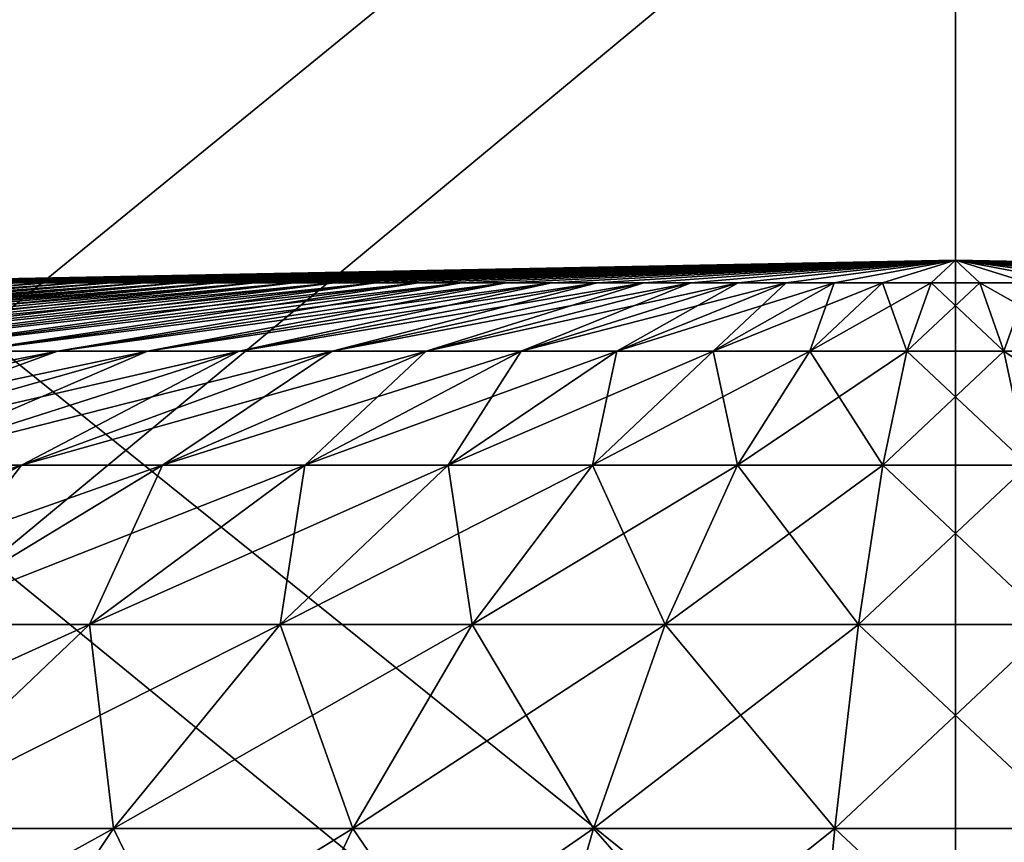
# Model space of a CAD drawing. Header units: millimetres. Extents: x -250 to 250, y 3898 to 4150.
# Tile 274 of 557: x -3.26 to 0.17, y 4031.37 to 4034.24. Entities that reach past the tile are written whole.
import ezdxf

# ---------------------------------------------------------------- set-up
doc = ezdxf.new("R2010")
doc.units = ezdxf.units.MM
doc.header["$LTSCALE"] = 5.599365
for name, color, linetype in [('10', 7, 'CONTINUOUS'), ('12', 7, 'CONTINUOUS'), ('2', 7, 'CONTINUOUS'), ('3', 7, 'CONTINUOUS'), ('4', 7, 'CONTINUOUS'), ('5', 7, 'CONTINUOUS')]:
    doc.layers.add(name, color=color, linetype=linetype)

msp = doc.modelspace()

# ---------------------------------------------------------------- linework, layer by layer
at = {"layer": '10', "color": 7, "linetype": 'CONTINUOUS'}
for points in [[(-4.0402, 4033.3206, 0.1693), (0, 4033.4), (-4.0438, 4033.3206), (-4.0402, 4033.3206, 0.1693)], [(-4.0296, 4033.3206, 0.3384), (0, 4033.4), (-4.0402, 4033.3206, 0.1693), (-4.0296, 4033.3206, 0.3384)], [(-4.0119, 4033.3206, 0.5068), (0, 4033.4), (-4.0296, 4033.3206, 0.3384), (-4.0119, 4033.3206, 0.5068)], [(-3.9871, 4033.3206, 0.6744), (0, 4033.4), (-4.0119, 4033.3206, 0.5068), (-3.9871, 4033.3206, 0.6744)], [(-3.9554, 4033.3206, 0.8407), (0, 4033.4), (-3.9871, 4033.3206, 0.6744), (-3.9554, 4033.3206, 0.8407)], [(-3.9167, 4033.3206, 1.0056), (0, 4033.4), (-3.9554, 4033.3206, 0.8407), (-3.9167, 4033.3206, 1.0056)], [(-3.8712, 4033.3206, 1.1688), (0, 4033.4), (-3.9167, 4033.3206, 1.0056), (-3.8712, 4033.3206, 1.1688)], [(-3.8188, 4033.3206, 1.3299), (0, 4033.4), (-3.8712, 4033.3206, 1.1688), (-3.8188, 4033.3206, 1.3299)], [(-3.7598, 4033.3206, 1.4886), (0, 4033.4), (-3.8188, 4033.3206, 1.3299), (-3.7598, 4033.3206, 1.4886)], [(-3.6942, 4033.3206, 1.6447), (0, 4033.4), (-3.7598, 4033.3206, 1.4886), (-3.6942, 4033.3206, 1.6447)], [(-3.622, 4033.3206, 1.798), (0, 4033.4), (-3.6942, 4033.3206, 1.6447), (-3.622, 4033.3206, 1.798)], [(-3.5436, 4033.3206, 1.9481), (0, 4033.4), (-3.622, 4033.3206, 1.798), (-3.5436, 4033.3206, 1.9481)], [(-3.4589, 4033.3206, 2.0948), (0, 4033.4), (-3.5436, 4033.3206, 1.9481), (-3.4589, 4033.3206, 2.0948)], [(-3.3681, 4033.3206, 2.2378), (0, 4033.4), (-3.4589, 4033.3206, 2.0948), (-3.3681, 4033.3206, 2.2378)], [(-3.2715, 4033.3206, 2.3769), (0, 4033.4), (-3.3681, 4033.3206, 2.2378), (-3.2715, 4033.3206, 2.3769)], [(-3.1691, 4033.3206, 2.5118), (0, 4033.4), (-3.2715, 4033.3206, 2.3769), (-3.1691, 4033.3206, 2.5118)], [(-3.0611, 4033.3206, 2.6423), (0, 4033.4), (-3.1691, 4033.3206, 2.5118), (-3.0611, 4033.3206, 2.6423)], [(-2.9478, 4033.3206, 2.7681), (0, 4033.4), (-3.0611, 4033.3206, 2.6423), (-2.9478, 4033.3206, 2.7681)], [(-2.8293, 4033.3206, 2.8892), (0, 4033.4), (-2.9478, 4033.3206, 2.7681), (-2.8293, 4033.3206, 2.8892)], [(-2.7058, 4033.3206, 3.0051), (0, 4033.4), (-2.8293, 4033.3206, 2.8892), (-2.7058, 4033.3206, 3.0051)], [(-2.5776, 4033.3206, 3.1158), (0, 4033.4), (-2.7058, 4033.3206, 3.0051), (-2.5776, 4033.3206, 3.1158)], [(-2.4449, 4033.3206, 3.221), (0, 4033.4), (-2.5776, 4033.3206, 3.1158), (-2.4449, 4033.3206, 3.221)], [(-2.3078, 4033.3206, 3.3205), (0, 4033.4), (-2.4449, 4033.3206, 3.221), (-2.3078, 4033.3206, 3.3205)], [(-2.1668, 4033.3206, 3.4143), (0, 4033.4), (-2.3078, 4033.3206, 3.3205), (-2.1668, 4033.3206, 3.4143)], [(-2.0219, 4033.3206, 3.502), (0, 4033.4), (-2.1668, 4033.3206, 3.4143), (-2.0219, 4033.3206, 3.502)], [(-1.8735, 4033.3206, 3.5836), (0, 4033.4), (-2.0219, 4033.3206, 3.502), (-1.8735, 4033.3206, 3.5836)], [(-1.7217, 4033.3206, 3.6589), (0, 4033.4), (-1.8735, 4033.3206, 3.5836), (-1.7217, 4033.3206, 3.6589)], [(-1.567, 4033.3206, 3.7278), (0, 4033.4), (-1.7217, 4033.3206, 3.6589), (-1.567, 4033.3206, 3.7278)], [(-1.4095, 4033.3206, 3.7901), (0, 4033.4), (-1.567, 4033.3206, 3.7278), (-1.4095, 4033.3206, 3.7901)], [(-1.2496, 4033.3206, 3.8458), (0, 4033.4), (-1.4095, 4033.3206, 3.7901), (-1.2496, 4033.3206, 3.8458)], [(-1.0874, 4033.3206, 3.8948), (0, 4033.4), (-1.2496, 4033.3206, 3.8458), (-1.0874, 4033.3206, 3.8948)], [(-0.9234, 4033.3206, 3.9369), (0, 4033.4), (-1.0874, 4033.3206, 3.8948), (-0.9234, 4033.3206, 3.9369)], [(-0.7577, 4033.3206, 3.9721), (0, 4033.4), (-0.9234, 4033.3206, 3.9369), (-0.7577, 4033.3206, 3.9721)], [(-0.5907, 4033.3206, 4.0004), (0, 4033.4), (-0.7577, 4033.3206, 3.9721), (-0.5907, 4033.3206, 4.0004)], [(-0.4227, 4033.3206, 4.0216), (0, 4033.4), (-0.5907, 4033.3206, 4.0004), (-0.4227, 4033.3206, 4.0216)], [(-0.2539, 4033.3206, 4.0358), (0, 4033.4), (-0.4227, 4033.3206, 4.0216), (-0.2539, 4033.3206, 4.0358)], [(-0.0847, 4033.3206, 4.0429), (0, 4033.4), (-0.2539, 4033.3206, 4.0358), (-0.0847, 4033.3206, 4.0429)], [(0.0847, 4033.3206, 4.0429), (0, 4033.4), (-0.0847, 4033.3206, 4.0429), (0.0847, 4033.3206, 4.0429)], [(4.0438, 4033.3206), (0, 4033.4), (4.0402, 4033.3206, 0.1693), (4.0438, 4033.3206)], [(4.0402, 4033.3206, 0.1693), (0, 4033.4), (4.0296, 4033.3206, 0.3384), (4.0402, 4033.3206, 0.1693)], [(4.0296, 4033.3206, 0.3384), (0, 4033.4), (4.0119, 4033.3206, 0.5068), (4.0296, 4033.3206, 0.3384)], [(4.0119, 4033.3206, 0.5068), (0, 4033.4), (3.9871, 4033.3206, 0.6744), (4.0119, 4033.3206, 0.5068)], [(3.9871, 4033.3206, 0.6744), (0, 4033.4), (3.9554, 4033.3206, 0.8407), (3.9871, 4033.3206, 0.6744)], [(3.9554, 4033.3206, 0.8407), (0, 4033.4), (3.9167, 4033.3206, 1.0056), (3.9554, 4033.3206, 0.8407)], [(3.9167, 4033.3206, 1.0056), (0, 4033.4), (3.8712, 4033.3206, 1.1688), (3.9167, 4033.3206, 1.0056)], [(3.8712, 4033.3206, 1.1688), (0, 4033.4), (3.8188, 4033.3206, 1.3299), (3.8712, 4033.3206, 1.1688)], [(3.8188, 4033.3206, 1.3299), (0, 4033.4), (3.7598, 4033.3206, 1.4886), (3.8188, 4033.3206, 1.3299)], [(3.7598, 4033.3206, 1.4886), (0, 4033.4), (3.6942, 4033.3206, 1.6447), (3.7598, 4033.3206, 1.4886)], [(3.6942, 4033.3206, 1.6447), (0, 4033.4), (3.622, 4033.3206, 1.798), (3.6942, 4033.3206, 1.6447)], [(3.622, 4033.3206, 1.798), (0, 4033.4), (3.5436, 4033.3206, 1.9481), (3.622, 4033.3206, 1.798)], [(3.5436, 4033.3206, 1.9481), (0, 4033.4), (3.4589, 4033.3206, 2.0948), (3.5436, 4033.3206, 1.9481)], [(3.4589, 4033.3206, 2.0948), (0, 4033.4), (3.3681, 4033.3206, 2.2378), (3.4589, 4033.3206, 2.0948)], [(3.3681, 4033.3206, 2.2378), (0, 4033.4), (3.2715, 4033.3206, 2.3769), (3.3681, 4033.3206, 2.2378)], [(3.2715, 4033.3206, 2.3769), (0, 4033.4), (3.1691, 4033.3206, 2.5118), (3.2715, 4033.3206, 2.3769)], [(3.1691, 4033.3206, 2.5118), (0, 4033.4), (3.0611, 4033.3206, 2.6423), (3.1691, 4033.3206, 2.5118)], [(3.0611, 4033.3206, 2.6423), (0, 4033.4), (2.9478, 4033.3206, 2.7681), (3.0611, 4033.3206, 2.6423)], [(2.9478, 4033.3206, 2.7681), (0, 4033.4), (2.8293, 4033.3206, 2.8892), (2.9478, 4033.3206, 2.7681)], [(2.8293, 4033.3206, 2.8892), (0, 4033.4), (2.7058, 4033.3206, 3.0051), (2.8293, 4033.3206, 2.8892)], [(2.7058, 4033.3206, 3.0051), (0, 4033.4), (2.5776, 4033.3206, 3.1158), (2.7058, 4033.3206, 3.0051)], [(2.5776, 4033.3206, 3.1158), (0, 4033.4), (2.4449, 4033.3206, 3.221), (2.5776, 4033.3206, 3.1158)], [(2.4449, 4033.3206, 3.221), (0, 4033.4), (2.3078, 4033.3206, 3.3205), (2.4449, 4033.3206, 3.221)], [(2.3078, 4033.3206, 3.3205), (0, 4033.4), (2.1668, 4033.3206, 3.4143), (2.3078, 4033.3206, 3.3205)], [(2.1668, 4033.3206, 3.4143), (0, 4033.4), (2.0219, 4033.3206, 3.502), (2.1668, 4033.3206, 3.4143)], [(2.0219, 4033.3206, 3.502), (0, 4033.4), (1.8735, 4033.3206, 3.5836), (2.0219, 4033.3206, 3.502)], [(1.8735, 4033.3206, 3.5836), (0, 4033.4), (1.7217, 4033.3206, 3.6589), (1.8735, 4033.3206, 3.5836)], [(1.7217, 4033.3206, 3.6589), (0, 4033.4), (1.567, 4033.3206, 3.7278), (1.7217, 4033.3206, 3.6589)], [(1.567, 4033.3206, 3.7278), (0, 4033.4), (1.4095, 4033.3206, 3.7901), (1.567, 4033.3206, 3.7278)], [(1.4095, 4033.3206, 3.7901), (0, 4033.4), (1.2496, 4033.3206, 3.8458), (1.4095, 4033.3206, 3.7901)], [(1.2496, 4033.3206, 3.8458), (0, 4033.4), (1.0874, 4033.3206, 3.8948), (1.2496, 4033.3206, 3.8458)], [(1.0874, 4033.3206, 3.8948), (0, 4033.4), (0.9234, 4033.3206, 3.9369), (1.0874, 4033.3206, 3.8948)], [(0.9234, 4033.3206, 3.9369), (0, 4033.4), (0.7577, 4033.3206, 3.9721), (0.9234, 4033.3206, 3.9369)], [(0.7577, 4033.3206, 3.9721), (0, 4033.4), (0.5907, 4033.3206, 4.0004), (0.7577, 4033.3206, 3.9721)], [(0.5907, 4033.3206, 4.0004), (0, 4033.4), (0.4227, 4033.3206, 4.0216), (0.5907, 4033.3206, 4.0004)], [(0.4227, 4033.3206, 4.0216), (0, 4033.4), (0.2539, 4033.3206, 4.0358), (0.4227, 4033.3206, 4.0216)], [(0.2539, 4033.3206, 4.0358), (0, 4033.4), (0.0847, 4033.3206, 4.0429), (0.2539, 4033.3206, 4.0358)], [(-3.1691, 4033.3206, 2.5118), (-3.2715, 4033.3206, 2.3769), (-6.3364, 4033.0822, 5.0222), (-3.1691, 4033.3206, 2.5118)], [(-3.1691, 4033.3206, 2.5118), (-6.3364, 4033.0822, 5.0222), (-6.1205, 4033.0822, 5.2831), (-3.1691, 4033.3206, 2.5118)], [(-3.0611, 4033.3206, 2.6423), (-3.1691, 4033.3206, 2.5118), (-6.1205, 4033.0822, 5.2831), (-3.0611, 4033.3206, 2.6423)], [(-3.0611, 4033.3206, 2.6423), (-6.1205, 4033.0822, 5.2831), (-5.8939, 4033.0822, 5.5348), (-3.0611, 4033.3206, 2.6423)], [(-2.9478, 4033.3206, 2.7681), (-3.0611, 4033.3206, 2.6423), (-5.8939, 4033.0822, 5.5348), (-2.9478, 4033.3206, 2.7681)], [(-2.9478, 4033.3206, 2.7681), (-5.8939, 4033.0822, 5.5348), (-5.657, 4033.0822, 5.7767), (-2.9478, 4033.3206, 2.7681)], [(-2.8293, 4033.3206, 2.8892), (-2.9478, 4033.3206, 2.7681), (-5.657, 4033.0822, 5.7767), (-2.8293, 4033.3206, 2.8892)], [(-2.8293, 4033.3206, 2.8892), (-5.657, 4033.0822, 5.7767), (-5.4101, 4033.0822, 6.0086), (-2.8293, 4033.3206, 2.8892)], [(-2.7058, 4033.3206, 3.0051), (-2.8293, 4033.3206, 2.8892), (-5.4101, 4033.0822, 6.0086), (-2.7058, 4033.3206, 3.0051)], [(-2.7058, 4033.3206, 3.0051), (-5.4101, 4033.0822, 6.0086), (-5.1538, 4033.0822, 6.2298), (-2.7058, 4033.3206, 3.0051)], [(-2.5776, 4033.3206, 3.1158), (-2.7058, 4033.3206, 3.0051), (-5.1538, 4033.0822, 6.2298), (-2.5776, 4033.3206, 3.1158)], [(-2.5776, 4033.3206, 3.1158), (-5.1538, 4033.0822, 6.2298), (-4.8884, 4033.0822, 6.4402), (-2.5776, 4033.3206, 3.1158)], [(-2.4449, 4033.3206, 3.221), (-2.5776, 4033.3206, 3.1158), (-4.8884, 4033.0822, 6.4402), (-2.4449, 4033.3206, 3.221)], [(-2.4449, 4033.3206, 3.221), (-4.8884, 4033.0822, 6.4402), (-4.6144, 4033.0822, 6.6393), (-2.4449, 4033.3206, 3.221)], [(-2.3078, 4033.3206, 3.3205), (-2.4449, 4033.3206, 3.221), (-4.6144, 4033.0822, 6.6393), (-2.3078, 4033.3206, 3.3205)], [(-2.3078, 4033.3206, 3.3205), (-4.6144, 4033.0822, 6.6393), (-4.3323, 4033.0822, 6.8267), (-2.3078, 4033.3206, 3.3205)], [(-2.1668, 4033.3206, 3.4143), (-2.3078, 4033.3206, 3.3205), (-4.3323, 4033.0822, 6.8267), (-2.1668, 4033.3206, 3.4143)], [(-2.1668, 4033.3206, 3.4143), (-4.3323, 4033.0822, 6.8267), (-4.0427, 4033.0822, 7.0021), (-2.1668, 4033.3206, 3.4143)], [(-2.0219, 4033.3206, 3.502), (-2.1668, 4033.3206, 3.4143), (-4.0427, 4033.0822, 7.0021), (-2.0219, 4033.3206, 3.502)], [(-2.0219, 4033.3206, 3.502), (-4.0427, 4033.0822, 7.0021), (-3.7459, 4033.0822, 7.1652), (-2.0219, 4033.3206, 3.502)], [(-1.8735, 4033.3206, 3.5836), (-2.0219, 4033.3206, 3.502), (-3.7459, 4033.0822, 7.1652), (-1.8735, 4033.3206, 3.5836)], [(-1.8735, 4033.3206, 3.5836), (-3.7459, 4033.0822, 7.1652), (-3.4426, 4033.0822, 7.3158), (-1.8735, 4033.3206, 3.5836)], [(-1.7217, 4033.3206, 3.6589), (-1.8735, 4033.3206, 3.5836), (-3.4426, 4033.0822, 7.3158), (-1.7217, 4033.3206, 3.6589)], [(-1.7217, 4033.3206, 3.6589), (-3.4426, 4033.0822, 7.3158), (-3.1332, 4033.0822, 7.4536), (-1.7217, 4033.3206, 3.6589)], [(-1.567, 4033.3206, 3.7278), (-1.7217, 4033.3206, 3.6589), (-3.1332, 4033.0822, 7.4536), (-1.567, 4033.3206, 3.7278)], [(-1.567, 4033.3206, 3.7278), (-3.1332, 4033.0822, 7.4536), (-2.8183, 4033.0822, 7.5782), (-1.567, 4033.3206, 3.7278)], [(-1.4095, 4033.3206, 3.7901), (-1.567, 4033.3206, 3.7278), (-2.8183, 4033.0822, 7.5782), (-1.4095, 4033.3206, 3.7901)], [(-1.4095, 4033.3206, 3.7901), (-2.8183, 4033.0822, 7.5782), (-2.4985, 4033.0822, 7.6896), (-1.4095, 4033.3206, 3.7901)], [(-1.2496, 4033.3206, 3.8458), (-1.4095, 4033.3206, 3.7901), (-2.4985, 4033.0822, 7.6896), (-1.2496, 4033.3206, 3.8458)], [(-1.2496, 4033.3206, 3.8458), (-2.4985, 4033.0822, 7.6896), (-2.1743, 4033.0822, 7.7875), (-1.2496, 4033.3206, 3.8458)], [(-1.0874, 4033.3206, 3.8948), (-1.2496, 4033.3206, 3.8458), (-2.1743, 4033.0822, 7.7875), (-1.0874, 4033.3206, 3.8948)], [(-1.0874, 4033.3206, 3.8948), (-2.1743, 4033.0822, 7.7875), (-1.8463, 4033.0822, 7.8717), (-1.0874, 4033.3206, 3.8948)], [(-0.9234, 4033.3206, 3.9369), (-1.0874, 4033.3206, 3.8948), (-1.8463, 4033.0822, 7.8717), (-0.9234, 4033.3206, 3.9369)], [(-0.9234, 4033.3206, 3.9369), (-1.8463, 4033.0822, 7.8717), (-1.515, 4033.0822, 7.9421), (-0.9234, 4033.3206, 3.9369)], [(-0.7577, 4033.3206, 3.9721), (-0.9234, 4033.3206, 3.9369), (-1.515, 4033.0822, 7.9421), (-0.7577, 4033.3206, 3.9721)], [(-0.7577, 4033.3206, 3.9721), (-1.515, 4033.0822, 7.9421), (-1.1811, 4033.0822, 7.9986), (-0.7577, 4033.3206, 3.9721)], [(-0.5907, 4033.3206, 4.0004), (-0.7577, 4033.3206, 3.9721), (-1.1811, 4033.0822, 7.9986), (-0.5907, 4033.3206, 4.0004)], [(-0.5907, 4033.3206, 4.0004), (-1.1811, 4033.0822, 7.9986), (-0.8451, 4033.0822, 8.041), (-0.5907, 4033.3206, 4.0004)], [(-0.4227, 4033.3206, 4.0216), (-0.5907, 4033.3206, 4.0004), (-0.8451, 4033.0822, 8.041), (-0.4227, 4033.3206, 4.0216)], [(-0.4227, 4033.3206, 4.0216), (-0.8451, 4033.0822, 8.041), (-0.5077, 4033.0822, 8.0694), (-0.4227, 4033.3206, 4.0216)], [(-0.2539, 4033.3206, 4.0358), (-0.4227, 4033.3206, 4.0216), (-0.5077, 4033.0822, 8.0694), (-0.2539, 4033.3206, 4.0358)], [(-0.2539, 4033.3206, 4.0358), (-0.5077, 4033.0822, 8.0694), (-0.1693, 4033.0822, 8.0835), (-0.2539, 4033.3206, 4.0358)], [(-0.0847, 4033.3206, 4.0429), (-0.2539, 4033.3206, 4.0358), (-0.1693, 4033.0822, 8.0835), (-0.0847, 4033.3206, 4.0429)], [(-0.0847, 4033.3206, 4.0429), (-0.1693, 4033.0822, 8.0835), (0.1693, 4033.0822, 8.0835), (-0.0847, 4033.3206, 4.0429)], [(0.0847, 4033.3206, 4.0429), (-0.0847, 4033.3206, 4.0429), (0.1693, 4033.0822, 8.0835), (0.0847, 4033.3206, 4.0429)], [(0.2539, 4033.3206, 4.0358), (0.0847, 4033.3206, 4.0429), (0.5077, 4033.0822, 8.0694), (0.2539, 4033.3206, 4.0358)], [(0.0847, 4033.3206, 4.0429), (0.1693, 4033.0822, 8.0835), (0.5077, 4033.0822, 8.0694), (0.0847, 4033.3206, 4.0429)], [(-4.6945, 4032.6851, 11.1678), (-4.2227, 4032.6851, 11.3546), (-3.1332, 4033.0822, 7.4536), (-4.6945, 4032.6851, 11.1678)], [(-3.4426, 4033.0822, 7.3158), (-4.6945, 4032.6851, 11.1678), (-3.1332, 4033.0822, 7.4536), (-3.4426, 4033.0822, 7.3158)], [(-4.2227, 4032.6851, 11.3546), (-3.7436, 4032.6851, 11.5215), (-2.8183, 4033.0822, 7.5782), (-4.2227, 4032.6851, 11.3546)], [(-3.1332, 4033.0822, 7.4536), (-4.2227, 4032.6851, 11.3546), (-2.8183, 4033.0822, 7.5782), (-3.1332, 4033.0822, 7.4536)], [(-3.7436, 4032.6851, 11.5215), (-3.2578, 4032.6851, 11.6681), (-2.4985, 4033.0822, 7.6896), (-3.7436, 4032.6851, 11.5215)], [(-2.8183, 4033.0822, 7.5782), (-3.7436, 4032.6851, 11.5215), (-2.4985, 4033.0822, 7.6896), (-2.8183, 4033.0822, 7.5782)], [(-3.2578, 4032.6851, 11.6681), (-2.7663, 4032.6851, 11.7943), (-2.1743, 4033.0822, 7.7875), (-3.2578, 4032.6851, 11.6681)], [(-2.4985, 4033.0822, 7.6896), (-3.2578, 4032.6851, 11.6681), (-2.1743, 4033.0822, 7.7875), (-2.4985, 4033.0822, 7.6896)], [(-2.7663, 4032.6851, 11.7943), (-2.27, 4032.6851, 11.8998), (-1.8463, 4033.0822, 7.8717), (-2.7663, 4032.6851, 11.7943)], [(-2.1743, 4033.0822, 7.7875), (-2.7663, 4032.6851, 11.7943), (-1.8463, 4033.0822, 7.8717), (-2.1743, 4033.0822, 7.7875)], [(-2.27, 4032.6851, 11.8998), (-1.7697, 4032.6851, 11.9844), (-1.515, 4033.0822, 7.9421), (-2.27, 4032.6851, 11.8998)], [(-1.8463, 4033.0822, 7.8717), (-2.27, 4032.6851, 11.8998), (-1.515, 4033.0822, 7.9421), (-1.8463, 4033.0822, 7.8717)], [(-1.7697, 4032.6851, 11.9844), (-1.2663, 4032.6851, 12.048), (-1.1811, 4033.0822, 7.9986), (-1.7697, 4032.6851, 11.9844)], [(-1.515, 4033.0822, 7.9421), (-1.7697, 4032.6851, 11.9844), (-1.1811, 4033.0822, 7.9986), (-1.515, 4033.0822, 7.9421)], [(-1.2663, 4032.6851, 12.048), (-0.7607, 4032.6851, 12.0905), (-0.8451, 4033.0822, 8.041), (-1.2663, 4032.6851, 12.048)], [(-1.1811, 4033.0822, 7.9986), (-1.2663, 4032.6851, 12.048), (-0.8451, 4033.0822, 8.041), (-1.1811, 4033.0822, 7.9986)], [(-0.8451, 4033.0822, 8.041), (-0.7607, 4032.6851, 12.0905), (-0.5077, 4033.0822, 8.0694), (-0.8451, 4033.0822, 8.041)], [(-0.7607, 4032.6851, 12.0905), (-0.2537, 4032.6851, 12.1117), (-0.5077, 4033.0822, 8.0694), (-0.7607, 4032.6851, 12.0905)], [(-0.5077, 4033.0822, 8.0694), (-0.2537, 4032.6851, 12.1117), (-0.1693, 4033.0822, 8.0835), (-0.5077, 4033.0822, 8.0694)], [(-0.2537, 4032.6851, 12.1117), (0.2537, 4032.6851, 12.1117), (-0.1693, 4033.0822, 8.0835), (-0.2537, 4032.6851, 12.1117)], [(-0.1693, 4033.0822, 8.0835), (0.2537, 4032.6851, 12.1117), (0.1693, 4033.0822, 8.0835), (-0.1693, 4033.0822, 8.0835)], [(0.2537, 4032.6851, 12.1117), (0.7607, 4032.6851, 12.0905), (0.1693, 4033.0822, 8.0835), (0.2537, 4032.6851, 12.1117)], [(0.1693, 4033.0822, 8.0835), (0.7607, 4032.6851, 12.0905), (0.5077, 4033.0822, 8.0694), (0.1693, 4033.0822, 8.0835)], [(-4.3363, 4032.13, 15.5307), (-3.6821, 4032.13, 15.6987), (-3.2578, 4032.6851, 11.6681), (-4.3363, 4032.13, 15.5307)], [(-3.7436, 4032.6851, 11.5215), (-4.3363, 4032.13, 15.5307), (-3.2578, 4032.6851, 11.6681), (-3.7436, 4032.6851, 11.5215)], [(-3.6821, 4032.13, 15.6987), (-3.0215, 4032.13, 15.8391), (-2.7663, 4032.6851, 11.7943), (-3.6821, 4032.13, 15.6987)], [(-3.2578, 4032.6851, 11.6681), (-3.6821, 4032.13, 15.6987), (-2.7663, 4032.6851, 11.7943), (-3.2578, 4032.6851, 11.6681)], [(-3.0215, 4032.13, 15.8391), (-2.3556, 4032.13, 15.9518), (-2.27, 4032.6851, 11.8998), (-3.0215, 4032.13, 15.8391)], [(-2.7663, 4032.6851, 11.7943), (-3.0215, 4032.13, 15.8391), (-2.27, 4032.6851, 11.8998), (-2.7663, 4032.6851, 11.7943)], [(-2.3556, 4032.13, 15.9518), (-1.6855, 4032.13, 16.0364), (-1.7697, 4032.6851, 11.9844), (-2.3556, 4032.13, 15.9518)], [(-2.27, 4032.6851, 11.8998), (-2.3556, 4032.13, 15.9518), (-1.7697, 4032.6851, 11.9844), (-2.27, 4032.6851, 11.8998)], [(-1.7697, 4032.6851, 11.9844), (-1.6855, 4032.13, 16.0364), (-1.2663, 4032.6851, 12.048), (-1.7697, 4032.6851, 11.9844)], [(-1.6855, 4032.13, 16.0364), (-1.0125, 4032.13, 16.0929), (-1.2663, 4032.6851, 12.048), (-1.6855, 4032.13, 16.0364)], [(-1.2663, 4032.6851, 12.048), (-1.0125, 4032.13, 16.0929), (-0.7607, 4032.6851, 12.0905), (-1.2663, 4032.6851, 12.048)], [(-1.0125, 4032.13, 16.0929), (-0.3377, 4032.13, 16.1212), (-0.7607, 4032.6851, 12.0905), (-1.0125, 4032.13, 16.0929)], [(-0.7607, 4032.6851, 12.0905), (-0.3377, 4032.13, 16.1212), (-0.2537, 4032.6851, 12.1117), (-0.7607, 4032.6851, 12.0905)], [(-0.3377, 4032.13, 16.1212), (0.3377, 4032.13, 16.1212), (-0.2537, 4032.6851, 12.1117), (-0.3377, 4032.13, 16.1212)], [(-0.2537, 4032.6851, 12.1117), (0.3377, 4032.13, 16.1212), (0.2537, 4032.6851, 12.1117), (-0.2537, 4032.6851, 12.1117)], [(-3.7683, 4031.4177, 19.754), (-2.9378, 4031.4177, 19.8944), (-3.0215, 4032.13, 15.8391), (-3.7683, 4031.4177, 19.754)], [(-3.6821, 4032.13, 15.6987), (-3.7683, 4031.4177, 19.754), (-3.0215, 4032.13, 15.8391), (-3.6821, 4032.13, 15.6987)], [(-3.0215, 4032.13, 15.8391), (-2.9378, 4031.4177, 19.8944), (-2.3556, 4032.13, 15.9518), (-3.0215, 4032.13, 15.8391)], [(-2.9378, 4031.4177, 19.8944), (-2.1021, 4031.4177, 20), (-2.3556, 4032.13, 15.9518), (-2.9378, 4031.4177, 19.8944)], [(-2.3556, 4032.13, 15.9518), (-2.1021, 4031.4177, 20), (-1.6855, 4032.13, 16.0364), (-2.3556, 4032.13, 15.9518)], [(-2.1021, 4031.4177, 20), (-1.2627, 4031.4177, 20.0705), (-1.6855, 4032.13, 16.0364), (-2.1021, 4031.4177, 20)], [(-1.6855, 4032.13, 16.0364), (-1.2627, 4031.4177, 20.0705), (-1.0125, 4032.13, 16.0929), (-1.6855, 4032.13, 16.0364)], [(-1.2627, 4031.4177, 20.0705), (-0.4212, 4031.4177, 20.1058), (-1.0125, 4032.13, 16.0929), (-1.2627, 4031.4177, 20.0705)], [(-1.0125, 4032.13, 16.0929), (-0.4212, 4031.4177, 20.1058), (-0.3377, 4032.13, 16.1212), (-1.0125, 4032.13, 16.0929)], [(-0.4212, 4031.4177, 20.1058), (0.4212, 4031.4177, 20.1058), (-0.3377, 4032.13, 16.1212), (-0.4212, 4031.4177, 20.1058)], [(-0.3377, 4032.13, 16.1212), (0.4212, 4031.4177, 20.1058), (0.3377, 4032.13, 16.1212), (-0.3377, 4032.13, 16.1212)], [(-3.7683, 4031.4177, 19.754), (-3.5154, 4030.5494, 23.8064), (-2.9378, 4031.4177, 19.8944), (-3.7683, 4031.4177, 19.754)], [(-3.5154, 4030.5494, 23.8064), (-2.5154, 4030.5494, 23.9327), (-2.9378, 4031.4177, 19.8944), (-3.5154, 4030.5494, 23.8064)], [(-2.9378, 4031.4177, 19.8944), (-2.5154, 4030.5494, 23.9327), (-2.1021, 4031.4177, 20), (-2.9378, 4031.4177, 19.8944)], [(-2.5154, 4030.5494, 23.9327), (-1.511, 4030.5494, 24.0171), (-2.1021, 4031.4177, 20), (-2.5154, 4030.5494, 23.9327)], [(-2.1021, 4031.4177, 20), (-1.511, 4030.5494, 24.0171), (-1.2627, 4031.4177, 20.0705), (-2.1021, 4031.4177, 20)], [(-1.511, 4030.5494, 24.0171), (-0.504, 4030.5494, 24.0593), (-1.2627, 4031.4177, 20.0705), (-1.511, 4030.5494, 24.0171)], [(-1.2627, 4031.4177, 20.0705), (-0.504, 4030.5494, 24.0593), (-0.4212, 4031.4177, 20.1058), (-1.2627, 4031.4177, 20.0705)], [(-0.504, 4030.5494, 24.0593), (0.504, 4030.5494, 24.0593), (-0.4212, 4031.4177, 20.1058), (-0.504, 4030.5494, 24.0593)], [(-0.4212, 4031.4177, 20.1058), (0.504, 4030.5494, 24.0593), (0.4212, 4031.4177, 20.1058), (-0.4212, 4031.4177, 20.1058)]]:
    msp.add_3dface(points, dxfattribs=at)
at = {"layer": '12', "color": 7, "linetype": 'CONTINUOUS'}
for points in [[(-4.0438, 4033.3206), (0, 4033.4), (-4.0402, 4033.3206, -0.1693), (-4.0438, 4033.3206)], [(0, 4033.4), (-4.0296, 4033.3206, -0.3384), (-4.0402, 4033.3206, -0.1693), (0, 4033.4)], [(0, 4033.4), (-4.0119, 4033.3206, -0.5068), (-4.0296, 4033.3206, -0.3384), (0, 4033.4)], [(0, 4033.4), (-3.9871, 4033.3206, -0.6744), (-4.0119, 4033.3206, -0.5068), (0, 4033.4)], [(0, 4033.4), (-3.9554, 4033.3206, -0.8407), (-3.9871, 4033.3206, -0.6744), (0, 4033.4)], [(0, 4033.4), (-3.9167, 4033.3206, -1.0056), (-3.9554, 4033.3206, -0.8407), (0, 4033.4)], [(0, 4033.4), (-3.8712, 4033.3206, -1.1688), (-3.9167, 4033.3206, -1.0056), (0, 4033.4)], [(0, 4033.4), (-3.8188, 4033.3206, -1.3299), (-3.8712, 4033.3206, -1.1688), (0, 4033.4)], [(0, 4033.4), (-3.7598, 4033.3206, -1.4886), (-3.8188, 4033.3206, -1.3299), (0, 4033.4)], [(0, 4033.4), (-3.6942, 4033.3206, -1.6447), (-3.7598, 4033.3206, -1.4886), (0, 4033.4)], [(0, 4033.4), (-3.622, 4033.3206, -1.798), (-3.6942, 4033.3206, -1.6447), (0, 4033.4)], [(0, 4033.4), (-3.5436, 4033.3206, -1.9481), (-3.622, 4033.3206, -1.798), (0, 4033.4)], [(0, 4033.4), (-3.4589, 4033.3206, -2.0948), (-3.5436, 4033.3206, -1.9481), (0, 4033.4)], [(0, 4033.4), (-3.3681, 4033.3206, -2.2378), (-3.4589, 4033.3206, -2.0948), (0, 4033.4)], [(0, 4033.4), (-3.2715, 4033.3206, -2.3769), (-3.3681, 4033.3206, -2.2378), (0, 4033.4)], [(0, 4033.4), (-3.1691, 4033.3206, -2.5118), (-3.2715, 4033.3206, -2.3769), (0, 4033.4)], [(0, 4033.4), (-3.0611, 4033.3206, -2.6423), (-3.1691, 4033.3206, -2.5118), (0, 4033.4)], [(0, 4033.4), (-2.9478, 4033.3206, -2.7681), (-3.0611, 4033.3206, -2.6423), (0, 4033.4)], [(0, 4033.4), (-2.8293, 4033.3206, -2.8892), (-2.9478, 4033.3206, -2.7681), (0, 4033.4)], [(0, 4033.4), (-2.7058, 4033.3206, -3.0051), (-2.8293, 4033.3206, -2.8892), (0, 4033.4)], [(0, 4033.4), (-2.5776, 4033.3206, -3.1158), (-2.7058, 4033.3206, -3.0051), (0, 4033.4)], [(0, 4033.4), (-2.4449, 4033.3206, -3.221), (-2.5776, 4033.3206, -3.1158), (0, 4033.4)], [(0, 4033.4), (-2.3078, 4033.3206, -3.3205), (-2.4449, 4033.3206, -3.221), (0, 4033.4)], [(0, 4033.4), (-2.1668, 4033.3206, -3.4143), (-2.3078, 4033.3206, -3.3205), (0, 4033.4)], [(0, 4033.4), (-2.0219, 4033.3206, -3.502), (-2.1668, 4033.3206, -3.4143), (0, 4033.4)], [(0, 4033.4), (-1.8735, 4033.3206, -3.5836), (-2.0219, 4033.3206, -3.502), (0, 4033.4)], [(0, 4033.4), (-1.7217, 4033.3206, -3.6589), (-1.8735, 4033.3206, -3.5836), (0, 4033.4)], [(0, 4033.4), (-1.567, 4033.3206, -3.7278), (-1.7217, 4033.3206, -3.6589), (0, 4033.4)], [(0, 4033.4), (-1.4095, 4033.3206, -3.7901), (-1.567, 4033.3206, -3.7278), (0, 4033.4)], [(0, 4033.4), (-1.2496, 4033.3206, -3.8458), (-1.4095, 4033.3206, -3.7901), (0, 4033.4)], [(0, 4033.4), (-1.0874, 4033.3206, -3.8948), (-1.2496, 4033.3206, -3.8458), (0, 4033.4)], [(0, 4033.4), (-0.9234, 4033.3206, -3.9369), (-1.0874, 4033.3206, -3.8948), (0, 4033.4)], [(0, 4033.4), (-0.7577, 4033.3206, -3.9721), (-0.9234, 4033.3206, -3.9369), (0, 4033.4)], [(0, 4033.4), (-0.5907, 4033.3206, -4.0004), (-0.7577, 4033.3206, -3.9721), (0, 4033.4)], [(0, 4033.4), (-0.4227, 4033.3206, -4.0216), (-0.5907, 4033.3206, -4.0004), (0, 4033.4)], [(0, 4033.4), (-0.2539, 4033.3206, -4.0358), (-0.4227, 4033.3206, -4.0216), (0, 4033.4)], [(0, 4033.4), (-0.0847, 4033.3206, -4.0429), (-0.2539, 4033.3206, -4.0358), (0, 4033.4)], [(0, 4033.4), (0.0847, 4033.3206, -4.0429), (-0.0847, 4033.3206, -4.0429), (0, 4033.4)], [(0, 4033.4), (4.0438, 4033.3206), (4.0402, 4033.3206, -0.1693), (0, 4033.4)], [(0, 4033.4), (4.0402, 4033.3206, -0.1693), (4.0296, 4033.3206, -0.3384), (0, 4033.4)], [(0, 4033.4), (4.0296, 4033.3206, -0.3384), (4.0119, 4033.3206, -0.5068), (0, 4033.4)], [(0, 4033.4), (4.0119, 4033.3206, -0.5068), (3.9871, 4033.3206, -0.6744), (0, 4033.4)], [(0, 4033.4), (3.9871, 4033.3206, -0.6744), (3.9554, 4033.3206, -0.8407), (0, 4033.4)], [(0, 4033.4), (3.9554, 4033.3206, -0.8407), (3.9167, 4033.3206, -1.0056), (0, 4033.4)], [(0, 4033.4), (3.9167, 4033.3206, -1.0056), (3.8712, 4033.3206, -1.1688), (0, 4033.4)], [(0, 4033.4), (3.8712, 4033.3206, -1.1688), (3.8188, 4033.3206, -1.3299), (0, 4033.4)], [(0, 4033.4), (3.8188, 4033.3206, -1.3299), (3.7598, 4033.3206, -1.4886), (0, 4033.4)], [(0, 4033.4), (3.7598, 4033.3206, -1.4886), (3.6942, 4033.3206, -1.6447), (0, 4033.4)], [(0, 4033.4), (3.6942, 4033.3206, -1.6447), (3.622, 4033.3206, -1.798), (0, 4033.4)], [(0, 4033.4), (3.622, 4033.3206, -1.798), (3.5436, 4033.3206, -1.9481), (0, 4033.4)], [(0, 4033.4), (3.5436, 4033.3206, -1.9481), (3.4589, 4033.3206, -2.0948), (0, 4033.4)], [(0, 4033.4), (3.4589, 4033.3206, -2.0948), (3.3681, 4033.3206, -2.2378), (0, 4033.4)], [(0, 4033.4), (3.3681, 4033.3206, -2.2378), (3.2715, 4033.3206, -2.3769), (0, 4033.4)], [(0, 4033.4), (3.2715, 4033.3206, -2.3769), (3.1691, 4033.3206, -2.5118), (0, 4033.4)], [(0, 4033.4), (3.1691, 4033.3206, -2.5118), (3.0611, 4033.3206, -2.6423), (0, 4033.4)], [(0, 4033.4), (3.0611, 4033.3206, -2.6423), (2.9478, 4033.3206, -2.7681), (0, 4033.4)], [(0, 4033.4), (2.9478, 4033.3206, -2.7681), (2.8293, 4033.3206, -2.8892), (0, 4033.4)], [(0, 4033.4), (2.8293, 4033.3206, -2.8892), (2.7058, 4033.3206, -3.0051), (0, 4033.4)], [(0, 4033.4), (2.7058, 4033.3206, -3.0051), (2.5776, 4033.3206, -3.1158), (0, 4033.4)], [(0, 4033.4), (2.5776, 4033.3206, -3.1158), (2.4449, 4033.3206, -3.221), (0, 4033.4)], [(0, 4033.4), (2.4449, 4033.3206, -3.221), (2.3078, 4033.3206, -3.3205), (0, 4033.4)], [(0, 4033.4), (2.3078, 4033.3206, -3.3205), (2.1668, 4033.3206, -3.4143), (0, 4033.4)], [(0, 4033.4), (2.1668, 4033.3206, -3.4143), (2.0219, 4033.3206, -3.502), (0, 4033.4)], [(0, 4033.4), (2.0219, 4033.3206, -3.502), (1.8735, 4033.3206, -3.5836), (0, 4033.4)], [(0, 4033.4), (1.8735, 4033.3206, -3.5836), (1.7217, 4033.3206, -3.6589), (0, 4033.4)], [(0, 4033.4), (1.7217, 4033.3206, -3.6589), (1.567, 4033.3206, -3.7278), (0, 4033.4)], [(0, 4033.4), (1.567, 4033.3206, -3.7278), (1.4095, 4033.3206, -3.7901), (0, 4033.4)], [(0, 4033.4), (1.4095, 4033.3206, -3.7901), (1.2496, 4033.3206, -3.8458), (0, 4033.4)], [(0, 4033.4), (1.2496, 4033.3206, -3.8458), (1.0874, 4033.3206, -3.8948), (0, 4033.4)], [(0, 4033.4), (1.0874, 4033.3206, -3.8948), (0.9234, 4033.3206, -3.9369), (0, 4033.4)], [(0, 4033.4), (0.9234, 4033.3206, -3.9369), (0.7577, 4033.3206, -3.9721), (0, 4033.4)], [(0, 4033.4), (0.7577, 4033.3206, -3.9721), (0.5907, 4033.3206, -4.0004), (0, 4033.4)], [(0, 4033.4), (0.5907, 4033.3206, -4.0004), (0.4227, 4033.3206, -4.0216), (0, 4033.4)], [(0, 4033.4), (0.4227, 4033.3206, -4.0216), (0.2539, 4033.3206, -4.0358), (0, 4033.4)], [(0, 4033.4), (0.2539, 4033.3206, -4.0358), (0.0847, 4033.3206, -4.0429), (0, 4033.4)], [(-6.3364, 4033.0822, -5.0222), (-6.5412, 4033.0822, -4.7524), (-3.1691, 4033.3206, -2.5118), (-6.3364, 4033.0822, -5.0222)], [(-3.1691, 4033.3206, -2.5118), (-6.5412, 4033.0822, -4.7524), (-3.2715, 4033.3206, -2.3769), (-3.1691, 4033.3206, -2.5118)], [(-6.1205, 4033.0822, -5.2831), (-6.3364, 4033.0822, -5.0222), (-3.0611, 4033.3206, -2.6423), (-6.1205, 4033.0822, -5.2831)], [(-3.0611, 4033.3206, -2.6423), (-6.3364, 4033.0822, -5.0222), (-3.1691, 4033.3206, -2.5118), (-3.0611, 4033.3206, -2.6423)], [(-5.8939, 4033.0822, -5.5348), (-6.1205, 4033.0822, -5.2831), (-2.9478, 4033.3206, -2.7681), (-5.8939, 4033.0822, -5.5348)], [(-2.9478, 4033.3206, -2.7681), (-6.1205, 4033.0822, -5.2831), (-3.0611, 4033.3206, -2.6423), (-2.9478, 4033.3206, -2.7681)], [(-5.657, 4033.0822, -5.7767), (-5.8939, 4033.0822, -5.5348), (-2.8293, 4033.3206, -2.8892), (-5.657, 4033.0822, -5.7767)], [(-2.8293, 4033.3206, -2.8892), (-5.8939, 4033.0822, -5.5348), (-2.9478, 4033.3206, -2.7681), (-2.8293, 4033.3206, -2.8892)], [(-5.4101, 4033.0822, -6.0086), (-5.657, 4033.0822, -5.7767), (-2.7058, 4033.3206, -3.0051), (-5.4101, 4033.0822, -6.0086)], [(-2.7058, 4033.3206, -3.0051), (-5.657, 4033.0822, -5.7767), (-2.8293, 4033.3206, -2.8892), (-2.7058, 4033.3206, -3.0051)], [(-5.1538, 4033.0822, -6.2298), (-5.4101, 4033.0822, -6.0086), (-2.5776, 4033.3206, -3.1158), (-5.1538, 4033.0822, -6.2298)], [(-2.5776, 4033.3206, -3.1158), (-5.4101, 4033.0822, -6.0086), (-2.7058, 4033.3206, -3.0051), (-2.5776, 4033.3206, -3.1158)], [(-4.8884, 4033.0822, -6.4402), (-5.1538, 4033.0822, -6.2298), (-2.4449, 4033.3206, -3.221), (-4.8884, 4033.0822, -6.4402)], [(-2.4449, 4033.3206, -3.221), (-5.1538, 4033.0822, -6.2298), (-2.5776, 4033.3206, -3.1158), (-2.4449, 4033.3206, -3.221)], [(-4.6144, 4033.0822, -6.6393), (-4.8884, 4033.0822, -6.4402), (-2.3078, 4033.3206, -3.3205), (-4.6144, 4033.0822, -6.6393)], [(-2.3078, 4033.3206, -3.3205), (-4.8884, 4033.0822, -6.4402), (-2.4449, 4033.3206, -3.221), (-2.3078, 4033.3206, -3.3205)], [(-4.3323, 4033.0822, -6.8267), (-4.6144, 4033.0822, -6.6393), (-2.1668, 4033.3206, -3.4143), (-4.3323, 4033.0822, -6.8267)], [(-2.1668, 4033.3206, -3.4143), (-4.6144, 4033.0822, -6.6393), (-2.3078, 4033.3206, -3.3205), (-2.1668, 4033.3206, -3.4143)], [(-4.0427, 4033.0822, -7.0021), (-4.3323, 4033.0822, -6.8267), (-2.0219, 4033.3206, -3.502), (-4.0427, 4033.0822, -7.0021)], [(-2.0219, 4033.3206, -3.502), (-4.3323, 4033.0822, -6.8267), (-2.1668, 4033.3206, -3.4143), (-2.0219, 4033.3206, -3.502)], [(-3.7459, 4033.0822, -7.1652), (-4.0427, 4033.0822, -7.0021), (-1.8735, 4033.3206, -3.5836), (-3.7459, 4033.0822, -7.1652)], [(-1.8735, 4033.3206, -3.5836), (-4.0427, 4033.0822, -7.0021), (-2.0219, 4033.3206, -3.502), (-1.8735, 4033.3206, -3.5836)], [(-3.4426, 4033.0822, -7.3158), (-3.7459, 4033.0822, -7.1652), (-1.7217, 4033.3206, -3.6589), (-3.4426, 4033.0822, -7.3158)], [(-1.7217, 4033.3206, -3.6589), (-3.7459, 4033.0822, -7.1652), (-1.8735, 4033.3206, -3.5836), (-1.7217, 4033.3206, -3.6589)], [(-3.1332, 4033.0822, -7.4536), (-3.4426, 4033.0822, -7.3158), (-1.567, 4033.3206, -3.7278), (-3.1332, 4033.0822, -7.4536)], [(-1.567, 4033.3206, -3.7278), (-3.4426, 4033.0822, -7.3158), (-1.7217, 4033.3206, -3.6589), (-1.567, 4033.3206, -3.7278)], [(-2.8183, 4033.0822, -7.5782), (-3.1332, 4033.0822, -7.4536), (-1.4095, 4033.3206, -3.7901), (-2.8183, 4033.0822, -7.5782)], [(-1.4095, 4033.3206, -3.7901), (-3.1332, 4033.0822, -7.4536), (-1.567, 4033.3206, -3.7278), (-1.4095, 4033.3206, -3.7901)], [(-2.4985, 4033.0822, -7.6896), (-2.8183, 4033.0822, -7.5782), (-1.2496, 4033.3206, -3.8458), (-2.4985, 4033.0822, -7.6896)], [(-1.2496, 4033.3206, -3.8458), (-2.8183, 4033.0822, -7.5782), (-1.4095, 4033.3206, -3.7901), (-1.2496, 4033.3206, -3.8458)], [(-2.1743, 4033.0822, -7.7875), (-2.4985, 4033.0822, -7.6896), (-1.0874, 4033.3206, -3.8948), (-2.1743, 4033.0822, -7.7875)], [(-1.0874, 4033.3206, -3.8948), (-2.4985, 4033.0822, -7.6896), (-1.2496, 4033.3206, -3.8458), (-1.0874, 4033.3206, -3.8948)], [(-1.8463, 4033.0822, -7.8717), (-2.1743, 4033.0822, -7.7875), (-0.9234, 4033.3206, -3.9369), (-1.8463, 4033.0822, -7.8717)], [(-0.9234, 4033.3206, -3.9369), (-2.1743, 4033.0822, -7.7875), (-1.0874, 4033.3206, -3.8948), (-0.9234, 4033.3206, -3.9369)], [(-1.515, 4033.0822, -7.9421), (-1.8463, 4033.0822, -7.8717), (-0.7577, 4033.3206, -3.9721), (-1.515, 4033.0822, -7.9421)], [(-0.7577, 4033.3206, -3.9721), (-1.8463, 4033.0822, -7.8717), (-0.9234, 4033.3206, -3.9369), (-0.7577, 4033.3206, -3.9721)], [(-1.1811, 4033.0822, -7.9986), (-1.515, 4033.0822, -7.9421), (-0.5907, 4033.3206, -4.0004), (-1.1811, 4033.0822, -7.9986)], [(-0.5907, 4033.3206, -4.0004), (-1.515, 4033.0822, -7.9421), (-0.7577, 4033.3206, -3.9721), (-0.5907, 4033.3206, -4.0004)], [(-0.8451, 4033.0822, -8.041), (-1.1811, 4033.0822, -7.9986), (-0.4227, 4033.3206, -4.0216), (-0.8451, 4033.0822, -8.041)], [(-0.4227, 4033.3206, -4.0216), (-1.1811, 4033.0822, -7.9986), (-0.5907, 4033.3206, -4.0004), (-0.4227, 4033.3206, -4.0216)], [(-0.5077, 4033.0822, -8.0694), (-0.8451, 4033.0822, -8.041), (-0.2539, 4033.3206, -4.0358), (-0.5077, 4033.0822, -8.0694)], [(-0.2539, 4033.3206, -4.0358), (-0.8451, 4033.0822, -8.041), (-0.4227, 4033.3206, -4.0216), (-0.2539, 4033.3206, -4.0358)], [(-0.1693, 4033.0822, -8.0835), (-0.5077, 4033.0822, -8.0694), (-0.0847, 4033.3206, -4.0429), (-0.1693, 4033.0822, -8.0835)], [(-0.0847, 4033.3206, -4.0429), (-0.5077, 4033.0822, -8.0694), (-0.2539, 4033.3206, -4.0358), (-0.0847, 4033.3206, -4.0429)], [(0.1693, 4033.0822, -8.0835), (-0.1693, 4033.0822, -8.0835), (0.0847, 4033.3206, -4.0429), (0.1693, 4033.0822, -8.0835)], [(0.0847, 4033.3206, -4.0429), (-0.1693, 4033.0822, -8.0835), (-0.0847, 4033.3206, -4.0429), (0.0847, 4033.3206, -4.0429)], [(0.2539, 4033.3206, -4.0358), (0.1693, 4033.0822, -8.0835), (0.0847, 4033.3206, -4.0429), (0.2539, 4033.3206, -4.0358)], [(0.5077, 4033.0822, -8.0694), (0.1693, 4033.0822, -8.0835), (0.2539, 4033.3206, -4.0358), (0.5077, 4033.0822, -8.0694)], [(-4.6945, 4032.6851, -11.1678), (-5.1581, 4032.6851, -10.9614), (-3.1332, 4033.0822, -7.4536), (-4.6945, 4032.6851, -11.1678)], [(-3.1332, 4033.0822, -7.4536), (-5.1581, 4032.6851, -10.9614), (-3.4426, 4033.0822, -7.3158), (-3.1332, 4033.0822, -7.4536)], [(-4.2227, 4032.6851, -11.3546), (-4.6945, 4032.6851, -11.1678), (-2.8183, 4033.0822, -7.5782), (-4.2227, 4032.6851, -11.3546)], [(-2.8183, 4033.0822, -7.5782), (-4.6945, 4032.6851, -11.1678), (-3.1332, 4033.0822, -7.4536), (-2.8183, 4033.0822, -7.5782)], [(-3.7436, 4032.6851, -11.5215), (-4.2227, 4032.6851, -11.3546), (-2.4985, 4033.0822, -7.6896), (-3.7436, 4032.6851, -11.5215)], [(-2.4985, 4033.0822, -7.6896), (-4.2227, 4032.6851, -11.3546), (-2.8183, 4033.0822, -7.5782), (-2.4985, 4033.0822, -7.6896)], [(-3.2578, 4032.6851, -11.6681), (-3.7436, 4032.6851, -11.5215), (-2.1743, 4033.0822, -7.7875), (-3.2578, 4032.6851, -11.6681)], [(-2.1743, 4033.0822, -7.7875), (-3.7436, 4032.6851, -11.5215), (-2.4985, 4033.0822, -7.6896), (-2.1743, 4033.0822, -7.7875)], [(-2.7663, 4032.6851, -11.7943), (-3.2578, 4032.6851, -11.6681), (-1.8463, 4033.0822, -7.8717), (-2.7663, 4032.6851, -11.7943)], [(-1.8463, 4033.0822, -7.8717), (-3.2578, 4032.6851, -11.6681), (-2.1743, 4033.0822, -7.7875), (-1.8463, 4033.0822, -7.8717)], [(-2.27, 4032.6851, -11.8998), (-2.7663, 4032.6851, -11.7943), (-1.515, 4033.0822, -7.9421), (-2.27, 4032.6851, -11.8998)], [(-1.515, 4033.0822, -7.9421), (-2.7663, 4032.6851, -11.7943), (-1.8463, 4033.0822, -7.8717), (-1.515, 4033.0822, -7.9421)], [(-1.7697, 4032.6851, -11.9844), (-2.27, 4032.6851, -11.8998), (-1.1811, 4033.0822, -7.9986), (-1.7697, 4032.6851, -11.9844)], [(-1.1811, 4033.0822, -7.9986), (-2.27, 4032.6851, -11.8998), (-1.515, 4033.0822, -7.9421), (-1.1811, 4033.0822, -7.9986)], [(-1.2663, 4032.6851, -12.048), (-1.7697, 4032.6851, -11.9844), (-0.8451, 4033.0822, -8.041), (-1.2663, 4032.6851, -12.048)], [(-0.8451, 4033.0822, -8.041), (-1.7697, 4032.6851, -11.9844), (-1.1811, 4033.0822, -7.9986), (-0.8451, 4033.0822, -8.041)], [(-0.7607, 4032.6851, -12.0905), (-1.2663, 4032.6851, -12.048), (-0.5077, 4033.0822, -8.0694), (-0.7607, 4032.6851, -12.0905)], [(-0.5077, 4033.0822, -8.0694), (-1.2663, 4032.6851, -12.048), (-0.8451, 4033.0822, -8.041), (-0.5077, 4033.0822, -8.0694)], [(-0.2537, 4032.6851, -12.1117), (-0.7607, 4032.6851, -12.0905), (-0.1693, 4033.0822, -8.0835), (-0.2537, 4032.6851, -12.1117)], [(-0.1693, 4033.0822, -8.0835), (-0.7607, 4032.6851, -12.0905), (-0.5077, 4033.0822, -8.0694), (-0.1693, 4033.0822, -8.0835)], [(0.2537, 4032.6851, -12.1117), (-0.2537, 4032.6851, -12.1117), (0.1693, 4033.0822, -8.0835), (0.2537, 4032.6851, -12.1117)], [(0.1693, 4033.0822, -8.0835), (-0.2537, 4032.6851, -12.1117), (-0.1693, 4033.0822, -8.0835), (0.1693, 4033.0822, -8.0835)], [(0.5077, 4033.0822, -8.0694), (0.2537, 4032.6851, -12.1117), (0.1693, 4033.0822, -8.0835), (0.5077, 4033.0822, -8.0694)], [(-4.3363, 4032.13, -15.5307), (-4.9828, 4032.13, -15.3355), (-3.2578, 4032.6851, -11.6681), (-4.3363, 4032.13, -15.5307)], [(-3.2578, 4032.6851, -11.6681), (-4.9828, 4032.13, -15.3355), (-3.7436, 4032.6851, -11.5215), (-3.2578, 4032.6851, -11.6681)], [(-3.6821, 4032.13, -15.6987), (-4.3363, 4032.13, -15.5307), (-2.7663, 4032.6851, -11.7943), (-3.6821, 4032.13, -15.6987)], [(-2.7663, 4032.6851, -11.7943), (-4.3363, 4032.13, -15.5307), (-3.2578, 4032.6851, -11.6681), (-2.7663, 4032.6851, -11.7943)], [(-3.0215, 4032.13, -15.8391), (-3.6821, 4032.13, -15.6987), (-2.27, 4032.6851, -11.8998), (-3.0215, 4032.13, -15.8391)], [(-2.27, 4032.6851, -11.8998), (-3.6821, 4032.13, -15.6987), (-2.7663, 4032.6851, -11.7943), (-2.27, 4032.6851, -11.8998)], [(-2.3556, 4032.13, -15.9518), (-3.0215, 4032.13, -15.8391), (-1.7697, 4032.6851, -11.9844), (-2.3556, 4032.13, -15.9518)], [(-1.7697, 4032.6851, -11.9844), (-3.0215, 4032.13, -15.8391), (-2.27, 4032.6851, -11.8998), (-1.7697, 4032.6851, -11.9844)], [(-1.6855, 4032.13, -16.0364), (-2.3556, 4032.13, -15.9518), (-1.2663, 4032.6851, -12.048), (-1.6855, 4032.13, -16.0364)], [(-1.2663, 4032.6851, -12.048), (-2.3556, 4032.13, -15.9518), (-1.7697, 4032.6851, -11.9844), (-1.2663, 4032.6851, -12.048)], [(-1.0125, 4032.13, -16.0929), (-1.6855, 4032.13, -16.0364), (-0.7607, 4032.6851, -12.0905), (-1.0125, 4032.13, -16.0929)], [(-0.7607, 4032.6851, -12.0905), (-1.6855, 4032.13, -16.0364), (-1.2663, 4032.6851, -12.048), (-0.7607, 4032.6851, -12.0905)], [(-0.3377, 4032.13, -16.1212), (-1.0125, 4032.13, -16.0929), (-0.2537, 4032.6851, -12.1117), (-0.3377, 4032.13, -16.1212)], [(-0.2537, 4032.6851, -12.1117), (-1.0125, 4032.13, -16.0929), (-0.7607, 4032.6851, -12.0905), (-0.2537, 4032.6851, -12.1117)], [(0.3377, 4032.13, -16.1212), (-0.3377, 4032.13, -16.1212), (0.2537, 4032.6851, -12.1117), (0.3377, 4032.13, -16.1212)], [(0.2537, 4032.6851, -12.1117), (-0.3377, 4032.13, -16.1212), (-0.2537, 4032.6851, -12.1117), (0.2537, 4032.6851, -12.1117)], [(-3.7683, 4031.4177, -19.754), (-4.5922, 4031.4177, -19.5788), (-3.0215, 4032.13, -15.8391), (-3.7683, 4031.4177, -19.754)], [(-3.0215, 4032.13, -15.8391), (-4.5922, 4031.4177, -19.5788), (-3.6821, 4032.13, -15.6987), (-3.0215, 4032.13, -15.8391)], [(-2.9378, 4031.4177, -19.8944), (-3.7683, 4031.4177, -19.754), (-2.3556, 4032.13, -15.9518), (-2.9378, 4031.4177, -19.8944)], [(-2.3556, 4032.13, -15.9518), (-3.7683, 4031.4177, -19.754), (-3.0215, 4032.13, -15.8391), (-2.3556, 4032.13, -15.9518)], [(-2.1021, 4031.4177, -20), (-2.9378, 4031.4177, -19.8944), (-1.6855, 4032.13, -16.0364), (-2.1021, 4031.4177, -20)], [(-1.6855, 4032.13, -16.0364), (-2.9378, 4031.4177, -19.8944), (-2.3556, 4032.13, -15.9518), (-1.6855, 4032.13, -16.0364)], [(-1.2627, 4031.4177, -20.0705), (-2.1021, 4031.4177, -20), (-1.0125, 4032.13, -16.0929), (-1.2627, 4031.4177, -20.0705)], [(-1.0125, 4032.13, -16.0929), (-2.1021, 4031.4177, -20), (-1.6855, 4032.13, -16.0364), (-1.0125, 4032.13, -16.0929)], [(-0.4212, 4031.4177, -20.1058), (-1.2627, 4031.4177, -20.0705), (-0.3377, 4032.13, -16.1212), (-0.4212, 4031.4177, -20.1058)], [(-0.3377, 4032.13, -16.1212), (-1.2627, 4031.4177, -20.0705), (-1.0125, 4032.13, -16.0929), (-0.3377, 4032.13, -16.1212)], [(0.4212, 4031.4177, -20.1058), (-0.4212, 4031.4177, -20.1058), (0.3377, 4032.13, -16.1212), (0.4212, 4031.4177, -20.1058)], [(0.3377, 4032.13, -16.1212), (-0.4212, 4031.4177, -20.1058), (-0.3377, 4032.13, -16.1212), (0.3377, 4032.13, -16.1212)], [(-3.5154, 4030.5494, -23.8064), (-4.5092, 4030.5494, -23.6383), (-2.9378, 4031.4177, -19.8944), (-3.5154, 4030.5494, -23.8064)], [(-2.9378, 4031.4177, -19.8944), (-4.5092, 4030.5494, -23.6383), (-3.7683, 4031.4177, -19.754), (-2.9378, 4031.4177, -19.8944)], [(-2.5154, 4030.5494, -23.9327), (-3.5154, 4030.5494, -23.8064), (-2.1021, 4031.4177, -20), (-2.5154, 4030.5494, -23.9327)], [(-2.1021, 4031.4177, -20), (-3.5154, 4030.5494, -23.8064), (-2.9378, 4031.4177, -19.8944), (-2.1021, 4031.4177, -20)], [(-1.511, 4030.5494, -24.0171), (-2.5154, 4030.5494, -23.9327), (-1.2627, 4031.4177, -20.0705), (-1.511, 4030.5494, -24.0171)], [(-1.2627, 4031.4177, -20.0705), (-2.5154, 4030.5494, -23.9327), (-2.1021, 4031.4177, -20), (-1.2627, 4031.4177, -20.0705)], [(-0.504, 4030.5494, -24.0593), (-1.511, 4030.5494, -24.0171), (-0.4212, 4031.4177, -20.1058), (-0.504, 4030.5494, -24.0593)], [(-0.4212, 4031.4177, -20.1058), (-1.511, 4030.5494, -24.0171), (-1.2627, 4031.4177, -20.0705), (-0.4212, 4031.4177, -20.1058)], [(0.504, 4030.5494, -24.0593), (-0.504, 4030.5494, -24.0593), (0.4212, 4031.4177, -20.1058), (0.504, 4030.5494, -24.0593)], [(0.4212, 4031.4177, -20.1058), (-0.504, 4030.5494, -24.0593), (-0.4212, 4031.4177, -20.1058), (0.4212, 4031.4177, -20.1058)]]:
    msp.add_3dface(points, dxfattribs=at)
at = {"layer": '2', "color": 7, "linetype": 'CONTINUOUS'}
for points in [[(0, 4035.9205, -222.4542), (-6.7607, 4030.4083, -219.4359), (-6.8505, 4035.9205, -222.3487), (0, 4035.9205, -222.4542)], [(0, 4030.4083, -219.54), (-6.7607, 4030.4083, -219.4359), (0, 4035.9205, -222.4542), (0, 4030.4083, -219.54)], [(6.7607, 4030.4083, -219.4359), (0, 4030.4083, -219.54), (6.8505, 4035.9205, -222.3487), (6.7607, 4030.4083, -219.4359)], [(6.8505, 4035.9205, -222.3487), (0, 4030.4083, -219.54), (0, 4035.9205, -222.4542), (6.8505, 4035.9205, -222.3487)]]:
    msp.add_3dface(points, dxfattribs=at)
at = {"layer": '3', "color": 7, "linetype": 'CONTINUOUS'}
for points in [[(-6.7607, 4030.4083, 219.4359), (0, 4030.4083, 219.54), (-6.8505, 4035.9205, 222.3487), (-6.7607, 4030.4083, 219.4359)], [(-6.8505, 4035.9205, 222.3487), (0, 4030.4083, 219.54), (0, 4035.9205, 222.4542), (-6.8505, 4035.9205, 222.3487)], [(0, 4030.4083, 219.54), (6.7607, 4030.4083, 219.4359), (0, 4035.9205, 222.4542), (0, 4030.4083, 219.54)], [(0, 4035.9205, 222.4542), (6.7607, 4030.4083, 219.4359), (6.8505, 4035.9205, 222.3487), (0, 4035.9205, 222.4542)]]:
    msp.add_3dface(points, dxfattribs=at)
at = {"layer": '4', "color": 7, "linetype": 'CONTINUOUS'}
for points in [[(0, 4035.1367, 219.7963), (-6.6768, 4029.6032, 216.7118), (-6.7686, 4035.1367, 219.6921), (0, 4035.1367, 219.7963)], [(0, 4029.6032, 216.8147), (-6.6768, 4029.6032, 216.7118), (0, 4035.1367, 219.7963), (0, 4029.6032, 216.8147)], [(6.6768, 4029.6032, 216.7118), (0, 4029.6032, 216.8147), (6.7686, 4035.1367, 219.6921), (6.6768, 4029.6032, 216.7118)], [(6.7686, 4035.1367, 219.6921), (0, 4029.6032, 216.8147), (0, 4035.1367, 219.7963), (6.7686, 4035.1367, 219.6921)]]:
    msp.add_3dface(points, dxfattribs=at)
at = {"layer": '5', "color": 7, "linetype": 'CONTINUOUS'}
for points in [[(-6.6768, 4029.6032, -216.7118), (0, 4029.6032, -216.8147), (-6.7686, 4035.1367, -219.6921), (-6.6768, 4029.6032, -216.7118)], [(-6.7686, 4035.1367, -219.6921), (0, 4029.6032, -216.8147), (0, 4035.1367, -219.7963), (-6.7686, 4035.1367, -219.6921)], [(0, 4029.6032, -216.8147), (6.6768, 4029.6032, -216.7118), (0, 4035.1367, -219.7963), (0, 4029.6032, -216.8147)], [(0, 4035.1367, -219.7963), (6.6768, 4029.6032, -216.7118), (6.7686, 4035.1367, -219.6921), (0, 4035.1367, -219.7963)]]:
    msp.add_3dface(points, dxfattribs=at)

doc.saveas('drawing.dxf')
